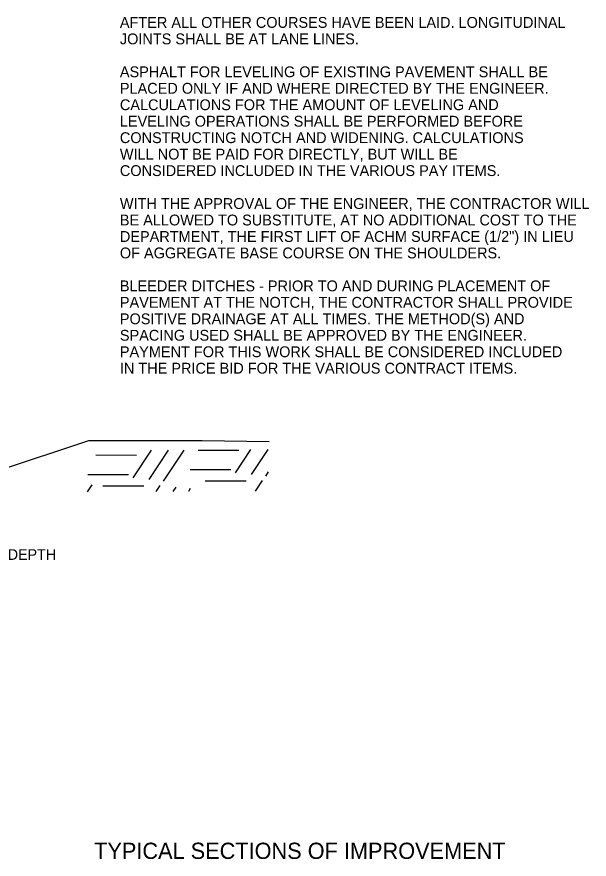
# Model space of a CAD drawing. Extents: x 1398183 to 1398373, y 1967240 to 1968889.
# Drawn here: x 1398303.92 to 1398335.64, y 1968636.79 to 1968683.47 of the extents above; entities that cross this region are included whole.
import ezdxf

# ---------------------------------------------------------------- set-up
doc = ezdxf.new("R2010")
doc.units = 0
for name, color, linetype in [('19', 7, 'Continuous'), ('42', 7, 'Continuous'), ('60', 7, 'Continuous'), ('9', 7, 'Continuous')]:
    doc.layers.add(name, color=color, linetype=linetype)

msp = doc.modelspace()

# ---------------------------------------------------------------- linework, layer by layer
at = {"layer": '19'}
msp.add_line((1398298.544, 1968656.87), (1398307.911, 1968659.993), dxfattribs=at)
at = {"layer": '42'}
msp.add_lwpolyline([(1398307.911, 1968659.993), (1398314.197, 1968659.993), (1398317.913, 1968659.942)], dxfattribs=at)
at = {"layer": '9'}
for p, q in [((1398311.366, 1968659.455), (1398310.343, 1968657.921)), ((1398312.318, 1968659.46), (1398311.234, 1968657.833)), ((1398313.178, 1968659.465), (1398312.031, 1968657.745)), ((1398316.231, 1968659.437), (1398313.969, 1968659.443)), ((1398316.876, 1968659.486), (1398316.015, 1968658.194)), ((1398317.829, 1968659.491), (1398316.906, 1968658.106)), ((1398310.559, 1968659.165), (1398308.297, 1968659.171)), ((1398315.792, 1968658.359), (1398313.53, 1968658.365)), ((1398310.12, 1968658.086), (1398307.858, 1968658.092)), ((1398317.857, 1968658.248), (1398317.703, 1968658.017)), ((1398308.084, 1968657.537), (1398307.819, 1968657.141)), ((1398310.958, 1968657.46), (1398308.696, 1968657.466)), ((1398311.847, 1968657.503), (1398311.62, 1968657.162)), ((1398312.738, 1968657.415), (1398312.573, 1968657.167)), ((1398316.63, 1968657.733), (1398314.368, 1968657.739)), ((1398317.519, 1968657.775), (1398317.131, 1968657.193)), ((1398313.536, 1968657.326), (1398313.433, 1968657.172))]:
    msp.add_line(p, q, dxfattribs=at)

# ---------------------------------------------------------------- texts
at = {"layer": '19'}
for s, p in [('AFTER ALL OTHER COURSES HAVE BEEN LAID. LONGITUDINAL', (1398309.634, 1968682.86)), ('JOINTS SHALL BE AT LANE LINES.', (1398309.634, 1968681.948)), ('ASPHALT FOR LEVELING OF EXISTING PAVEMENT SHALL BE', (1398309.634, 1968680.123)), ('PLACED ONLY IF AND WHERE DIRECTED BY THE ENGINEER.', (1398309.634, 1968679.21)), ('CALCULATIONS FOR THE AMOUNT OF LEVELING AND', (1398309.634, 1968678.298)), ('LEVELING OPERATIONS SHALL BE PERFORMED BEFORE ', (1398309.634, 1968677.385)), ('CONSTRUCTING NOTCH AND WIDENING. CALCULATIONS', (1398309.634, 1968676.473)), ('WILL NOT BE PAID FOR DIRECTLY, BUT WILL BE', (1398309.634, 1968675.56)), ('CONSIDERED INCLUDED IN THE VARIOUS PAY ITEMS.', (1398309.634, 1968674.648)), ('WITH THE APPROVAL OF THE ENGINEER, THE CONTRACTOR WILL', (1398309.634, 1968672.823)), ('BE ALLOWED TO SUBSTITUTE, AT NO ADDITIONAL COST TO THE', (1398309.634, 1968671.91)), ('DEPARTMENT, THE FIRST LIFT OF ACHM SURFACE (1/2") IN LIEU', (1398309.634, 1968670.998)), ('OF AGGREGATE BASE COURSE ON THE SHOULDERS.', (1398309.634, 1968670.085)), ('BLEEDER DITCHES - PRIOR TO AND DURING PLACEMENT OF', (1398309.634, 1968668.26)), ('PAVEMENT AT THE NOTCH, THE CONTRACTOR SHALL PROVIDE', (1398309.634, 1968667.348)), ('POSITIVE DRAINAGE AT ALL TIMES. THE METHOD(S) AND', (1398309.634, 1968666.435)), ('SPACING USED SHALL BE APPROVED BY THE ENGINEER.', (1398309.634, 1968665.523)), ('PAYMENT FOR THIS WORK SHALL BE CONSIDERED INCLUDED', (1398309.634, 1968664.61)), ('IN THE PRICE BID FOR THE VARIOUS CONTRACT ITEMS.', (1398309.634, 1968663.698))]:
    msp.add_text(s, height=0.6, dxfattribs=at).set_placement(p)
msp.add_text('(CLASS 7) - VAR. COMPACTED DEPTH', height=0.59001, rotation=360, dxfattribs=at).set_placement((1398291.63, 1968653.379))
at = {"layer": '60'}
msp.add_text('TYPICAL SECTIONS OF IMPROVEMENT', height=0.9, dxfattribs=at).set_placement((1398308.207, 1968636.805))

doc.saveas('drawing.dxf')
